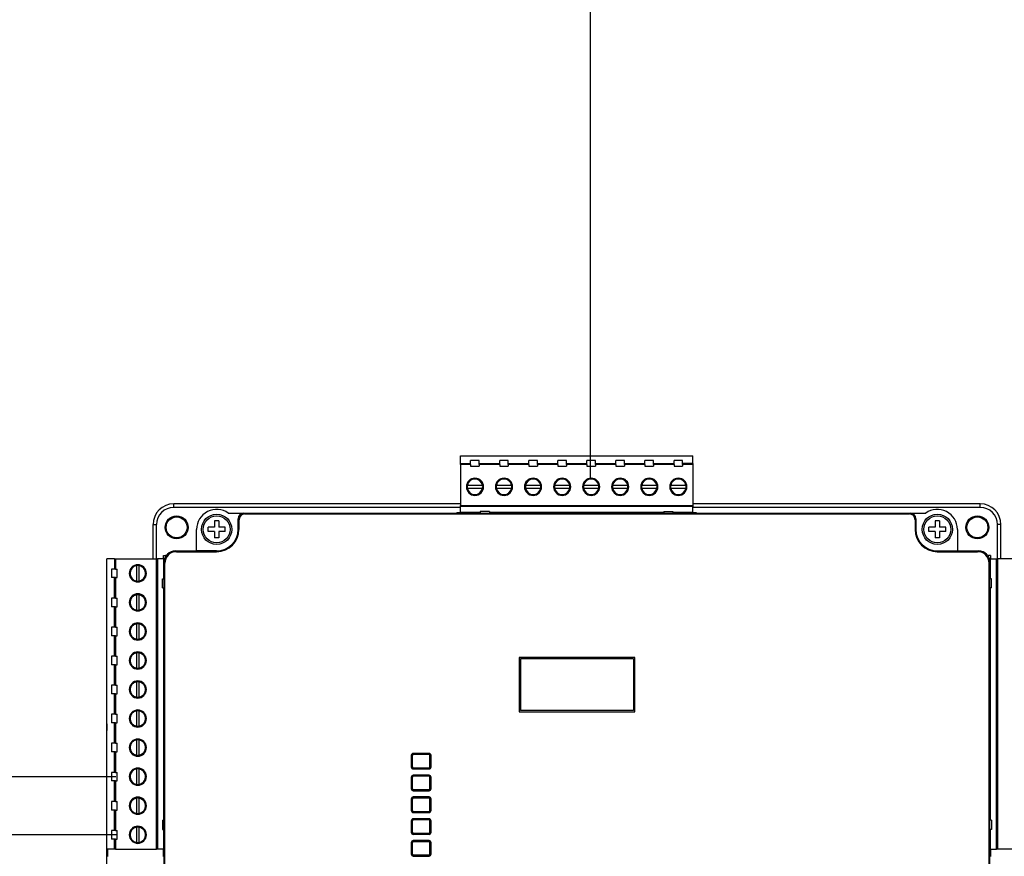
# Model space of a CAD drawing. Header units: millimetres. Extents: x -7023 to 53801, y 9849 to 33561.
# Tile 485 of 537: x 29309 to 29479, y 27695 to 27839. Entities that reach past the tile are written whole.
import ezdxf

# ---------------------------------------------------------------- set-up
doc = ezdxf.new("R2010")
doc.units = ezdxf.units.MM
doc.layers.add('IE_SKD', color=6, linetype='Continuous')

# ---------------------------------------------------------------- blocks, each defined once
blk = doc.blocks.new('Modul kontroli HID X100')
at = {"layer": 'IE_SKD', "linetype": 'Continuous', "lineweight": 25}
for p, q in [((-24081.05, -33184.7), (-24040.41, -33184.7)), ((-24081.05, -33186.05), (-24081.05, -33184.7)), ((-24040.41, -33186.05), (-24040.41, -33184.7)), ((-24081.05, -33186.05), (-24079.26, -33186.05)), ((-24081.05, -33186.23), (-24081.05, -33186.05)), ((-24081.05, -33186.23), (-24081.05, -33193.38)), ((-24079.26, -33186.23), (-24081.05, -33186.23)), ((-24077.76, -33185.5), (-24079.26, -33185.5)), ((-24079.26, -33186.05), (-24079.26, -33185.5)), ((-24079.26, -33186.23), (-24079.26, -33186.05)), ((-24079.26, -33186.23), (-24079.26, -33186.5)), ((-24077.76, -33186.05), (-24077.76, -33185.5)), ((-24077.76, -33186.23), (-24077.76, -33186.05)), ((-24077.76, -33186.05), (-24074.18, -33186.05)), ((-24077.76, -33186.23), (-24077.76, -33186.5)), ((-24074.18, -33186.23), (-24077.76, -33186.23)), ((-24072.68, -33185.5), (-24074.18, -33185.5)), ((-24074.18, -33186.05), (-24074.18, -33185.5)), ((-24074.18, -33186.23), (-24074.18, -33186.05)), ((-24074.18, -33186.23), (-24074.18, -33186.5)), ((-24072.68, -33186.05), (-24072.68, -33185.5)), ((-24072.68, -33186.23), (-24072.68, -33186.05)), ((-24072.68, -33186.05), (-24069.1, -33186.05)), ((-24072.68, -33186.23), (-24072.68, -33186.5)), ((-24069.1, -33186.23), (-24072.68, -33186.23)), ((-24067.6, -33185.5), (-24069.1, -33185.5)), ((-24069.1, -33186.05), (-24069.1, -33185.5)), ((-24069.1, -33186.23), (-24069.1, -33186.05)), ((-24069.1, -33186.23), (-24069.1, -33186.5)), ((-24067.6, -33186.05), (-24067.6, -33185.5)), ((-24067.6, -33186.05), (-24064.02, -33186.05)), ((-24067.6, -33186.23), (-24067.6, -33186.05)), ((-24067.6, -33186.23), (-24067.6, -33186.5)), ((-24064.02, -33186.23), (-24067.6, -33186.23)), ((-24062.52, -33185.5), (-24064.02, -33185.5)), ((-24064.02, -33186.05), (-24064.02, -33185.5)), ((-24064.02, -33186.23), (-24064.02, -33186.05)), ((-24064.02, -33186.23), (-24064.02, -33186.5)), ((-24062.52, -33186.05), (-24062.52, -33185.5)), ((-24062.52, -33186.23), (-24062.52, -33186.05)), ((-24062.52, -33186.05), (-24058.94, -33186.05)), ((-24062.52, -33186.23), (-24062.52, -33186.5)), ((-24058.94, -33186.23), (-24062.52, -33186.23)), ((-24057.44, -33185.5), (-24058.94, -33185.5)), ((-24058.94, -33186.05), (-24058.94, -33185.5)), ((-24058.94, -33186.23), (-24058.94, -33186.05)), ((-24058.94, -33186.23), (-24058.94, -33186.5)), ((-24057.44, -33186.05), (-24057.44, -33185.5)), ((-24057.44, -33186.23), (-24057.44, -33186.05)), ((-24057.44, -33186.05), (-24053.86, -33186.05)), ((-24057.44, -33186.23), (-24057.44, -33186.5)), ((-24053.86, -33186.23), (-24057.44, -33186.23)), ((-24052.36, -33185.5), (-24053.86, -33185.5)), ((-24053.86, -33186.05), (-24053.86, -33185.5)), ((-24053.86, -33186.23), (-24053.86, -33186.05)), ((-24053.86, -33186.23), (-24053.86, -33186.5)), ((-24052.36, -33186.05), (-24052.36, -33185.5)), ((-24052.36, -33186.05), (-24048.78, -33186.05)), ((-24052.36, -33186.23), (-24052.36, -33186.05)), ((-24052.36, -33186.23), (-24052.36, -33186.5)), ((-24048.78, -33186.23), (-24052.36, -33186.23)), ((-24047.28, -33185.5), (-24048.78, -33185.5)), ((-24048.78, -33186.05), (-24048.78, -33185.5)), ((-24048.78, -33186.23), (-24048.78, -33186.05)), ((-24048.78, -33186.23), (-24048.78, -33186.5)), ((-24047.28, -33186.05), (-24047.28, -33185.5)), ((-24047.28, -33186.23), (-24047.28, -33186.05)), ((-24047.28, -33186.05), (-24043.7, -33186.05)), ((-24047.28, -33186.23), (-24047.28, -33186.5)), ((-24043.7, -33186.23), (-24047.28, -33186.23)), ((-24042.2, -33185.5), (-24043.7, -33185.5)), ((-24043.7, -33186.05), (-24043.7, -33185.5)), ((-24043.7, -33186.23), (-24043.7, -33186.05)), ((-24043.7, -33186.23), (-24043.7, -33186.5)), ((-24042.2, -33186.05), (-24042.2, -33185.5)), ((-24042.2, -33186.23), (-24042.2, -33186.05)), ((-24040.41, -33186.05), (-24042.2, -33186.05)), ((-24042.2, -33186.23), (-24042.2, -33186.5)), ((-24040.41, -33186.23), (-24042.2, -33186.23)), ((-24040.41, -33186.05), (-24040.41, -33186.23)), ((-24040.41, -33186.23), (-24040.41, -33193.38)), ((-24079.26, -33186.5), (-24077.76, -33186.5)), ((-24074.18, -33186.5), (-24072.68, -33186.5)), ((-24069.1, -33186.5), (-24067.6, -33186.5)), ((-24064.02, -33186.5), (-24062.52, -33186.5)), ((-24058.94, -33186.5), (-24057.44, -33186.5)), ((-24053.86, -33186.5), (-24052.36, -33186.5)), ((-24048.78, -33186.5), (-24047.28, -33186.5)), ((-24043.7, -33186.5), (-24042.2, -33186.5)), ((-24077.18, -33189.87), (-24079.84, -33189.87)), ((-24072.1, -33189.87), (-24074.76, -33189.87)), ((-24067.02, -33189.87), (-24069.68, -33189.87)), ((-24061.94, -33189.87), (-24064.6, -33189.87)), ((-24056.86, -33189.87), (-24059.52, -33189.87)), ((-24051.78, -33189.87), (-24054.44, -33189.87)), ((-24046.7, -33189.87), (-24049.36, -33189.87)), ((-24041.62, -33189.87), (-24044.28, -33189.87)), ((-24079.84, -33190.33), (-24077.18, -33190.33)), ((-24074.76, -33190.33), (-24072.1, -33190.33)), ((-24069.68, -33190.33), (-24067.02, -33190.33)), ((-24064.6, -33190.33), (-24061.94, -33190.33)), ((-24059.52, -33190.33), (-24056.86, -33190.33)), ((-24054.44, -33190.33), (-24051.78, -33190.33)), ((-24049.36, -33190.33), (-24046.7, -33190.33)), ((-24044.28, -33190.33), (-24041.62, -33190.33)), ((-24131.17, -33193.7), (-24131.17, -33193.09)), ((-24081.05, -33193.09), (-24131.17, -33193.09)), ((-23990.17, -33193.09), (-24040.41, -33193.09)), ((-23990.17, -33193.7), (-23990.17, -33193.09)), ((-24081.05, -33193.7), (-24131.17, -33193.7)), ((-24121.64, -33194.7), (-24118.92, -33194.7)), ((-24118.92, -33194.7), (-24118.77, -33194.86)), ((-24118.92, -33194.7), (-24105.97, -33194.7)), ((-24118.77, -33194.86), (-24002.57, -33194.86)), ((-24105.97, -33194.7), (-24015.37, -33194.7)), ((-24081.65, -33194.6), (-24081.05, -33194.6)), ((-24081.65, -33194.6), (-24081.65, -33194.7)), ((-24081.05, -33193.38), (-24040.41, -33193.38)), ((-24081.05, -33193.57), (-24081.05, -33193.38)), ((-24040.41, -33193.57), (-24081.05, -33193.57)), ((-24081.05, -33194.6), (-24081.05, -33193.57)), ((-24077.57, -33194.6), (-24081.05, -33194.6)), ((-24079.39, -33194.6), (-24079.39, -33194.7)), ((-24077.64, -33194.6), (-24077.64, -33194.7)), ((-24075.97, -33194.43), (-24077.57, -33194.43)), ((-24077.57, -33194.43), (-24077.57, -33194.7)), ((-24075.97, -33194.43), (-24075.97, -33194.7)), ((-24045.49, -33194.6), (-24075.97, -33194.6)), ((-24074.31, -33194.6), (-24074.31, -33194.7)), ((-24072.56, -33194.6), (-24072.56, -33194.7)), ((-24069.23, -33194.6), (-24069.23, -33194.7)), ((-24067.48, -33194.6), (-24067.48, -33194.7)), ((-24064.15, -33194.6), (-24064.15, -33194.7)), ((-24062.4, -33194.6), (-24062.4, -33194.7)), ((-24059.07, -33194.6), (-24059.07, -33194.7)), ((-24057.32, -33194.6), (-24057.32, -33194.7)), ((-24053.99, -33194.6), (-24053.99, -33194.7)), ((-24052.24, -33194.6), (-24052.24, -33194.7)), ((-24048.91, -33194.6), (-24048.91, -33194.7)), ((-24047.16, -33194.6), (-24047.16, -33194.7)), ((-24045.49, -33194.43), (-24043.89, -33194.43)), ((-24045.49, -33194.43), (-24045.49, -33194.7)), ((-24043.89, -33194.43), (-24043.89, -33194.7)), ((-24040.41, -33194.6), (-24043.89, -33194.6)), ((-24043.83, -33194.6), (-24043.83, -33194.7)), ((-24042.08, -33194.6), (-24042.08, -33194.7)), ((-24040.41, -33193.38), (-24040.41, -33193.57)), ((-24040.41, -33194.6), (-24040.41, -33193.57)), ((-23990.17, -33193.7), (-24040.41, -33193.7)), ((-24040.41, -33194.6), (-24039.81, -33194.6)), ((-24039.81, -33194.6), (-24039.81, -33194.7)), ((-24015.37, -33194.7), (-24002.42, -33194.7)), ((-24002.57, -33194.86), (-24002.42, -33194.7)), ((-24002.42, -33194.7), (-23999.7, -33194.7)), ((-24134.78, -33196.7), (-24134.17, -33196.7)), ((-24134.78, -33202.7), (-24134.78, -33196.7)), ((-24134.17, -33202.7), (-24134.17, -33196.7)), ((-24123.27, -33196.05), (-24124.07, -33196.05)), ((-24124.07, -33196.05), (-24124.07, -33197.15)), ((-24123.27, -33196.05), (-24123.27, -33197.15)), ((-24119.76, -33195.86), (-24119.92, -33195.7)), ((-24119.92, -33197.55), (-24119.92, -33195.7)), ((-24119.76, -33197.55), (-24119.76, -33195.86)), ((-24001.42, -33195.7), (-24001.57, -33195.86)), ((-24001.57, -33195.86), (-24001.57, -33197.55)), ((-24001.42, -33195.7), (-24001.42, -33197.55)), ((-23997.27, -33196.05), (-23998.07, -33196.05)), ((-23998.07, -33196.05), (-23998.07, -33197.15)), ((-23997.27, -33196.05), (-23997.27, -33197.15)), ((-23987.17, -33202.7), (-23987.17, -33196.7)), ((-23986.56, -33196.7), (-23987.17, -33196.7)), ((-23986.56, -33202.7), (-23986.56, -33196.7)), ((-24127.17, -33201.3), (-24127.17, -33197.55)), ((-24124.07, -33197.15), (-24125.17, -33197.15)), ((-24125.17, -33197.95), (-24125.17, -33197.15)), ((-24124.07, -33197.95), (-24125.17, -33197.95)), ((-24124.07, -33197.95), (-24124.07, -33199.05)), ((-24122.17, -33197.15), (-24123.27, -33197.15)), ((-24123.27, -33197.95), (-24123.27, -33199.05)), ((-24122.17, -33197.95), (-24123.27, -33197.95)), ((-24122.17, -33197.95), (-24122.17, -33197.15)), ((-24119.92, -33197.55), (-24119.76, -33197.55)), ((-24001.42, -33197.55), (-24001.57, -33197.55)), ((-23998.07, -33197.15), (-23999.17, -33197.15)), ((-23999.17, -33197.95), (-23999.17, -33197.15)), ((-23998.07, -33197.95), (-23999.17, -33197.95)), ((-23998.07, -33197.95), (-23998.07, -33199.05)), ((-23996.17, -33197.15), (-23997.27, -33197.15)), ((-23997.27, -33197.95), (-23997.27, -33199.05)), ((-23996.17, -33197.95), (-23997.27, -33197.95)), ((-23996.17, -33197.95), (-23996.17, -33197.15)), ((-23994.17, -33197.55), (-23994.17, -33201.3)), ((-24123.27, -33199.05), (-24124.07, -33199.05)), ((-23997.27, -33199.05), (-23998.07, -33199.05)), ((-24130.87, -33201.3), (-24130.72, -33201.46)), ((-24130.87, -33201.3), (-24127.17, -33201.3)), ((-24130.72, -33201.46), (-24123.67, -33201.46)), ((-24123.67, -33201.3), (-24127.17, -33201.3)), ((-24123.67, -33201.3), (-24123.67, -33201.46)), ((-23997.67, -33201.3), (-23997.67, -33201.46)), ((-23997.67, -33201.3), (-23994.17, -33201.3)), ((-23997.67, -33201.46), (-23990.62, -33201.46)), ((-23994.17, -33201.3), (-23990.46, -33201.3)), ((-23990.62, -33201.46), (-23990.46, -33201.3)), ((-24142.86, -33253.5), (-24142.86, -33202.7)), ((-24141.52, -33202.7), (-24142.86, -33202.7)), ((-24141.52, -33202.7), (-24141.52, -33204.49)), ((-24141.52, -33202.7), (-24141.33, -33202.7)), ((-24141.33, -33202.7), (-24141.33, -33204.49)), ((-24141.33, -33202.7), (-24134.19, -33202.7)), ((-24134.19, -33253.5), (-24134.19, -33202.7)), ((-24134.19, -33202.7), (-24133.99, -33202.7)), ((-24133.99, -33202.7), (-24133.99, -33253.5)), ((-24132.96, -33202.7), (-24133.99, -33202.7)), ((-24132.96, -33202.7), (-24132.96, -33202.1)), ((-24132.96, -33202.1), (-24132.61, -33202.1)), ((-24132.96, -33202.7), (-24132.96, -33206.18)), ((-24132.71, -33203.45), (-24132.87, -33203.3)), ((-24132.87, -33306.11), (-24132.87, -33203.3)), ((-24132.71, -33305.96), (-24132.71, -33203.45)), ((-24132.46, -33202.1), (-24132.61, -33202.1)), ((-24132.61, -33202.1), (-24132.61, -33202.33)), ((-23988.87, -33202.1), (-23988.72, -33202.1)), ((-23988.37, -33202.1), (-23988.72, -33202.1)), ((-23988.72, -33202.33), (-23988.72, -33202.1)), ((-23988.47, -33203.3), (-23988.62, -33203.45)), ((-23988.62, -33305.96), (-23988.62, -33203.45)), ((-23988.47, -33306.11), (-23988.47, -33203.3)), ((-23988.37, -33202.1), (-23988.37, -33202.7)), ((-23988.37, -33206.18), (-23988.37, -33202.7)), ((-23988.37, -33202.7), (-23987.34, -33202.7)), ((-23987.34, -33253.5), (-23987.34, -33202.7)), ((-23987.34, -33202.7), (-23987.15, -33202.7)), ((-23987.15, -33202.7), (-23987.15, -33253.5)), ((-23980, -33202.7), (-23987.15, -33202.7)), ((-24142.06, -33204.49), (-24142.06, -33205.99)), ((-24141.52, -33204.49), (-24142.06, -33204.49)), ((-24141.33, -33204.49), (-24141.52, -33204.49)), ((-24141.33, -33204.49), (-24141.06, -33204.49)), ((-24141.06, -33205.99), (-24141.06, -33204.49)), ((-24137.69, -33203.91), (-24137.69, -33206.57)), ((-24137.23, -33206.57), (-24137.23, -33203.91)), ((-24132.96, -33204.36), (-24132.87, -33204.36)), ((-23988.37, -33204.36), (-23988.47, -33204.36)), ((-24141.52, -33205.99), (-24142.06, -33205.99)), ((-24141.52, -33209.57), (-24141.52, -33205.99)), ((-24141.33, -33205.99), (-24141.52, -33205.99)), ((-24141.33, -33205.99), (-24141.33, -33209.57)), ((-24141.33, -33205.99), (-24141.06, -33205.99)), ((-24133.14, -33207.78), (-24133.14, -33206.18)), ((-24133.14, -33206.18), (-24132.87, -33206.18)), ((-24132.96, -33206.11), (-24132.87, -33206.11)), ((-23988.37, -33206.11), (-23988.47, -33206.11)), ((-23988.2, -33206.18), (-23988.47, -33206.18)), ((-23988.2, -33207.78), (-23988.2, -33206.18)), ((-24133.14, -33207.78), (-24132.87, -33207.78)), ((-24132.96, -33207.78), (-24132.96, -33248.42)), ((-23988.2, -33207.78), (-23988.47, -33207.78)), ((-23988.37, -33248.42), (-23988.37, -33207.78)), ((-24142.06, -33209.57), (-24142.06, -33211.07)), ((-24141.52, -33209.57), (-24142.06, -33209.57)), ((-24141.33, -33209.57), (-24141.52, -33209.57)), ((-24141.33, -33209.57), (-24141.06, -33209.57)), ((-24141.06, -33211.07), (-24141.06, -33209.57)), ((-24137.69, -33208.99), (-24137.69, -33211.65)), ((-24137.23, -33211.65), (-24137.23, -33208.99)), ((-24132.96, -33209.44), (-24132.87, -33209.44)), ((-23988.37, -33209.44), (-23988.47, -33209.44)), ((-24141.52, -33211.07), (-24142.06, -33211.07)), ((-24141.52, -33214.65), (-24141.52, -33211.07)), ((-24141.33, -33211.07), (-24141.52, -33211.07)), ((-24141.33, -33211.07), (-24141.33, -33214.65)), ((-24141.33, -33211.07), (-24141.06, -33211.07)), ((-24132.96, -33211.19), (-24132.87, -33211.19)), ((-23988.37, -33211.19), (-23988.47, -33211.19)), ((-24142.06, -33214.65), (-24142.06, -33216.15)), ((-24141.52, -33214.65), (-24142.06, -33214.65)), ((-24141.33, -33214.65), (-24141.52, -33214.65)), ((-24141.33, -33214.65), (-24141.06, -33214.65)), ((-24141.06, -33216.15), (-24141.06, -33214.65)), ((-24137.69, -33214.07), (-24137.69, -33216.73)), ((-24137.23, -33216.73), (-24137.23, -33214.07)), ((-24132.96, -33214.52), (-24132.87, -33214.52)), ((-23988.37, -33214.52), (-23988.47, -33214.52)), ((-24141.52, -33216.15), (-24142.06, -33216.15)), ((-24141.52, -33219.73), (-24141.52, -33216.15)), ((-24141.33, -33216.15), (-24141.52, -33216.15)), ((-24141.33, -33216.15), (-24141.33, -33219.73)), ((-24141.33, -33216.15), (-24141.06, -33216.15)), ((-24132.96, -33216.27), (-24132.87, -33216.27)), ((-23988.37, -33216.27), (-23988.47, -33216.27)), ((-24137.69, -33219.15), (-24137.69, -33221.81)), ((-24137.23, -33221.81), (-24137.23, -33219.15)), ((-24142.06, -33219.73), (-24142.06, -33221.23)), ((-24141.52, -33219.73), (-24142.06, -33219.73)), ((-24141.33, -33219.73), (-24141.52, -33219.73)), ((-24141.33, -33219.73), (-24141.06, -33219.73)), ((-24141.06, -33221.23), (-24141.06, -33219.73)), ((-24132.96, -33219.6), (-24132.87, -33219.6)), ((-24050.54, -33219.94), (-24070.79, -33219.94)), ((-24070.79, -33219.94), (-24070.79, -33229.47)), ((-24070.78, -33219.94), (-24070.79, -33219.94)), ((-24050.55, -33219.94), (-24070.78, -33219.94)), ((-24070.78, -33219.94), (-24070.78, -33229.47)), ((-24070.54, -33220.18), (-24070.54, -33229.22)), ((-24050.8, -33220.18), (-24070.54, -33220.18)), ((-24050.8, -33220.18), (-24050.8, -33229.22)), ((-24050.55, -33219.94), (-24050.54, -33219.94)), ((-24050.55, -33229.47), (-24050.55, -33219.94)), ((-24050.54, -33229.47), (-24050.54, -33219.94)), ((-23988.37, -33219.6), (-23988.47, -33219.6)), ((-24141.52, -33221.23), (-24142.06, -33221.23)), ((-24141.52, -33224.81), (-24141.52, -33221.23)), ((-24141.33, -33221.23), (-24141.52, -33221.23)), ((-24141.33, -33221.23), (-24141.33, -33224.81)), ((-24141.33, -33221.23), (-24141.06, -33221.23)), ((-24132.96, -33221.35), (-24132.87, -33221.35)), ((-23988.37, -33221.35), (-23988.47, -33221.35)), ((-24137.69, -33224.23), (-24137.69, -33226.89)), ((-24137.23, -33226.89), (-24137.23, -33224.23)), ((-24142.06, -33224.81), (-24142.06, -33226.31)), ((-24141.52, -33224.81), (-24142.06, -33224.81)), ((-24141.33, -33224.81), (-24141.52, -33224.81)), ((-24141.33, -33224.81), (-24141.06, -33224.81)), ((-24141.06, -33226.31), (-24141.06, -33224.81)), ((-24132.96, -33224.68), (-24132.87, -33224.68)), ((-23988.37, -33224.68), (-23988.47, -33224.68)), ((-24141.52, -33226.31), (-24142.06, -33226.31)), ((-24141.52, -33229.89), (-24141.52, -33226.31)), ((-24141.33, -33226.31), (-24141.52, -33226.31)), ((-24141.33, -33226.31), (-24141.33, -33229.89)), ((-24141.33, -33226.31), (-24141.06, -33226.31)), ((-24132.96, -33226.43), (-24132.87, -33226.43)), ((-23988.37, -33226.43), (-23988.47, -33226.43)), ((-24137.69, -33229.31), (-24137.69, -33231.97)), ((-24137.23, -33231.97), (-24137.23, -33229.31)), ((-24070.79, -33229.47), (-24050.54, -33229.47)), ((-24070.78, -33229.47), (-24070.79, -33229.47)), ((-24070.78, -33229.47), (-24050.55, -33229.47)), ((-24050.8, -33229.22), (-24070.54, -33229.22)), ((-24050.55, -33229.47), (-24050.54, -33229.47)), ((-24142.06, -33229.89), (-24142.06, -33231.39)), ((-24141.52, -33229.89), (-24142.06, -33229.89)), ((-24141.33, -33229.89), (-24141.52, -33229.89)), ((-24141.33, -33229.89), (-24141.06, -33229.89)), ((-24141.06, -33231.39), (-24141.06, -33229.89)), ((-24132.96, -33229.76), (-24132.87, -33229.76)), ((-23988.37, -33229.76), (-23988.47, -33229.76)), ((-24142.87, -33231.7), (-24142.87, -33232.7)), ((-24142.86, -33231.7), (-24142.87, -33231.7)), ((-24142.87, -33276.7), (-24142.87, -33232.7)), ((-24141.52, -33231.39), (-24142.06, -33231.39)), ((-24141.52, -33234.97), (-24141.52, -33231.39)), ((-24141.33, -33231.39), (-24141.52, -33231.39)), ((-24141.33, -33231.39), (-24141.33, -33234.97)), ((-24141.33, -33231.39), (-24141.06, -33231.39)), ((-24132.96, -33231.51), (-24132.87, -33231.51)), ((-23988.37, -33231.51), (-23988.47, -33231.51)), ((-24137.69, -33234.39), (-24137.69, -33237.05)), ((-24137.23, -33237.05), (-24137.23, -33234.39)), ((-24142.06, -33234.97), (-24142.06, -33236.47)), ((-24141.52, -33234.97), (-24142.06, -33234.97)), ((-24141.33, -33234.97), (-24141.52, -33234.97)), ((-24141.33, -33234.97), (-24141.06, -33234.97)), ((-24141.06, -33236.47), (-24141.06, -33234.97)), ((-24132.96, -33234.84), (-24132.87, -33234.84)), ((-23988.37, -33234.84), (-23988.47, -33234.84)), ((-24141.52, -33236.47), (-24142.06, -33236.47)), ((-24141.52, -33240.05), (-24141.52, -33236.47)), ((-24141.33, -33236.47), (-24141.52, -33236.47)), ((-24141.33, -33236.47), (-24141.33, -33240.05)), ((-24141.33, -33236.47), (-24141.06, -33236.47)), ((-24132.96, -33236.59), (-24132.87, -33236.59)), ((-24089.66, -33237.09), (-24089.66, -33239.1)), ((-24089.46, -33237.09), (-24089.5, -33237.09)), ((-24089.5, -33237.09), (-24089.5, -33239.1)), ((-24089.46, -33237.09), (-24089.46, -33239.1)), ((-24086.54, -33236.73), (-24089.3, -33236.73)), ((-24089.3, -33236.89), (-24089.3, -33236.93)), ((-24086.54, -33236.89), (-24089.3, -33236.89)), ((-24086.54, -33236.93), (-24089.3, -33236.93)), ((-24086.54, -33236.93), (-24086.54, -33236.89)), ((-24086.39, -33239.1), (-24086.39, -33237.09)), ((-24086.34, -33237.09), (-24086.39, -33237.09)), ((-24086.34, -33239.1), (-24086.34, -33237.09)), ((-24086.18, -33239.1), (-24086.18, -33237.09)), ((-23988.37, -33236.59), (-23988.47, -33236.59)), ((-24137.69, -33239.47), (-24137.69, -33242.13)), ((-24137.23, -33242.13), (-24137.23, -33239.47)), ((-24089.5, -33239.1), (-24089.46, -33239.1)), ((-24089.3, -33239.25), (-24086.54, -33239.25)), ((-24089.3, -33239.25), (-24089.3, -33239.3)), ((-24089.27, -33239.33), (-24089.3, -33239.3)), ((-24089.3, -33239.3), (-24089.3, -33239.45)), ((-24089.3, -33239.45), (-24086.54, -33239.45)), ((-24089.27, -33239.33), (-24086.58, -33239.33)), ((-24089.27, -33239.45), (-24089.27, -33239.33)), ((-24086.58, -33239.33), (-24086.54, -33239.3)), ((-24086.58, -33239.33), (-24086.58, -33239.45)), ((-24086.54, -33239.3), (-24086.54, -33239.25)), ((-24086.54, -33239.45), (-24086.54, -33239.3)), ((-24086.39, -33239.1), (-24086.34, -33239.1)), ((-24142.06, -33240.05), (-24142.06, -33241.55)), ((-24141.52, -33240.05), (-24142.06, -33240.05)), ((-24141.52, -33241.55), (-24142.06, -33241.55)), ((-24141.33, -33240.05), (-24141.52, -33240.05)), ((-24141.52, -33245.13), (-24141.52, -33241.55)), ((-24141.33, -33241.55), (-24141.52, -33241.55)), ((-24141.33, -33240.05), (-24141.06, -33240.05)), ((-24141.33, -33241.55), (-24141.33, -33245.13)), ((-24141.33, -33241.55), (-24141.06, -33241.55)), ((-24141.06, -33241.55), (-24141.06, -33240.05)), ((-24132.96, -33239.92), (-24132.87, -33239.92)), ((-24089.66, -33240.9), (-24089.66, -33242.91)), ((-24089.46, -33240.9), (-24089.5, -33240.9)), ((-24089.5, -33240.9), (-24089.5, -33242.91)), ((-24089.46, -33240.9), (-24089.46, -33242.91)), ((-24089.3, -33240.54), (-24089.3, -33240.7)), ((-24086.54, -33240.54), (-24089.3, -33240.54)), ((-24089.27, -33240.66), (-24089.3, -33240.7)), ((-24089.3, -33240.7), (-24089.3, -33240.74)), ((-24086.54, -33240.74), (-24089.3, -33240.74)), ((-24089.27, -33240.66), (-24089.27, -33240.54)), ((-24086.58, -33240.66), (-24089.27, -33240.66)), ((-24086.58, -33240.54), (-24086.58, -33240.66)), ((-24086.58, -33240.66), (-24086.54, -33240.7)), ((-24086.54, -33240.7), (-24086.54, -33240.54)), ((-24086.54, -33240.74), (-24086.54, -33240.7)), ((-24086.39, -33242.91), (-24086.39, -33240.9)), ((-24086.34, -33240.9), (-24086.39, -33240.9)), ((-24086.34, -33242.91), (-24086.34, -33240.9)), ((-24086.18, -33242.91), (-24086.18, -33240.9)), ((-23988.37, -33239.92), (-23988.47, -33239.92)), ((-24132.96, -33241.67), (-24132.87, -33241.67)), ((-24089.5, -33242.91), (-24089.46, -33242.91)), ((-24089.3, -33243.06), (-24086.54, -33243.06)), ((-24089.3, -33243.06), (-24089.3, -33243.11)), ((-24089.27, -33243.14), (-24089.3, -33243.11)), ((-24089.3, -33243.11), (-24089.3, -33243.26)), ((-24089.3, -33243.26), (-24086.54, -33243.26)), ((-24089.27, -33243.14), (-24086.58, -33243.14)), ((-24089.27, -33243.26), (-24089.27, -33243.14)), ((-24086.58, -33243.14), (-24086.54, -33243.11)), ((-24086.58, -33243.14), (-24086.58, -33243.26)), ((-24086.54, -33243.11), (-24086.54, -33243.06)), ((-24086.54, -33243.26), (-24086.54, -33243.11)), ((-24086.39, -33242.91), (-24086.34, -33242.91)), ((-23988.37, -33241.67), (-23988.47, -33241.67)), ((-24137.69, -33244.55), (-24137.69, -33247.21)), ((-24137.23, -33247.21), (-24137.23, -33244.55)), ((-24089.66, -33244.71), (-24089.66, -33246.72)), ((-24089.5, -33244.71), (-24089.5, -33246.72)), ((-24089.46, -33244.71), (-24089.5, -33244.71)), ((-24089.46, -33244.71), (-24089.46, -33246.72)), ((-24089.3, -33244.35), (-24089.3, -33244.51)), ((-24086.54, -33244.35), (-24089.3, -33244.35)), ((-24089.27, -33244.47), (-24089.3, -33244.51)), ((-24089.3, -33244.51), (-24089.3, -33244.55)), ((-24086.54, -33244.55), (-24089.3, -33244.55)), ((-24089.27, -33244.47), (-24089.27, -33244.35)), ((-24086.58, -33244.47), (-24089.27, -33244.47)), ((-24086.58, -33244.35), (-24086.58, -33244.47)), ((-24086.58, -33244.47), (-24086.54, -33244.51)), ((-24086.54, -33244.51), (-24086.54, -33244.35)), ((-24086.54, -33244.55), (-24086.54, -33244.51)), ((-24086.39, -33246.72), (-24086.39, -33244.71)), ((-24086.34, -33244.71), (-24086.39, -33244.71)), ((-24086.34, -33246.72), (-24086.34, -33244.71)), ((-24086.18, -33246.72), (-24086.18, -33244.71)), ((-24142.06, -33245.13), (-24142.06, -33246.63)), ((-24141.52, -33245.13), (-24142.06, -33245.13)), ((-24141.52, -33246.63), (-24142.06, -33246.63)), ((-24141.33, -33245.13), (-24141.52, -33245.13)), ((-24141.52, -33250.21), (-24141.52, -33246.63)), ((-24141.33, -33246.63), (-24141.52, -33246.63)), ((-24141.33, -33245.13), (-24141.06, -33245.13)), ((-24141.33, -33246.63), (-24141.33, -33250.21)), ((-24141.33, -33246.63), (-24141.06, -33246.63)), ((-24141.06, -33246.63), (-24141.06, -33245.13)), ((-24132.96, -33245), (-24132.87, -33245)), ((-23988.37, -33245), (-23988.47, -33245)), ((-24133.14, -33248.42), (-24133.14, -33250.02)), ((-24133.14, -33248.42), (-24132.87, -33248.42)), ((-24132.96, -33246.75), (-24132.87, -33246.75)), ((-24089.5, -33246.72), (-24089.46, -33246.72)), ((-24089.3, -33246.87), (-24086.54, -33246.87)), ((-24089.3, -33246.87), (-24089.3, -33246.92)), ((-24089.27, -33246.95), (-24089.3, -33246.92)), ((-24089.3, -33246.92), (-24089.3, -33247.07)), ((-24089.3, -33247.07), (-24086.54, -33247.07)), ((-24089.3, -33248.16), (-24089.3, -33248.32)), ((-24086.54, -33248.16), (-24089.3, -33248.16)), ((-24089.27, -33248.28), (-24089.3, -33248.32)), ((-24089.3, -33248.32), (-24089.3, -33248.36)), ((-24086.54, -33248.36), (-24089.3, -33248.36)), ((-24089.27, -33246.95), (-24086.58, -33246.95)), ((-24089.27, -33247.07), (-24089.27, -33246.95)), ((-24089.27, -33248.28), (-24089.27, -33248.16)), ((-24086.58, -33248.28), (-24089.27, -33248.28)), ((-24086.58, -33246.95), (-24086.54, -33246.92)), ((-24086.58, -33246.95), (-24086.58, -33247.07)), ((-24086.58, -33248.16), (-24086.58, -33248.28)), ((-24086.58, -33248.28), (-24086.54, -33248.32)), ((-24086.54, -33246.92), (-24086.54, -33246.87)), ((-24086.54, -33247.07), (-24086.54, -33246.92)), ((-24086.54, -33248.32), (-24086.54, -33248.16)), ((-24086.54, -33248.36), (-24086.54, -33248.32)), ((-24086.39, -33246.72), (-24086.34, -33246.72)), ((-23988.37, -33246.75), (-23988.47, -33246.75)), ((-23988.2, -33248.42), (-23988.47, -33248.42)), ((-23988.2, -33248.42), (-23988.2, -33250.02)), ((-24137.69, -33249.63), (-24137.69, -33252.29)), ((-24137.23, -33252.29), (-24137.23, -33249.63)), ((-24133.14, -33250.02), (-24132.87, -33250.02)), ((-24132.96, -33250.02), (-24132.96, -33253.5)), ((-24132.96, -33250.08), (-24132.87, -33250.08)), ((-24089.66, -33248.52), (-24089.66, -33250.53)), ((-24089.46, -33248.52), (-24089.5, -33248.52)), ((-24089.5, -33248.52), (-24089.5, -33250.53)), ((-24089.46, -33248.52), (-24089.46, -33250.53)), ((-24086.34, -33248.52), (-24086.39, -33248.52)), ((-24086.39, -33250.53), (-24086.39, -33248.52)), ((-24086.34, -33250.53), (-24086.34, -33248.52)), ((-24086.18, -33250.53), (-24086.18, -33248.52)), ((-23988.2, -33250.02), (-23988.47, -33250.02)), ((-23988.37, -33250.08), (-23988.47, -33250.08)), ((-23988.37, -33253.5), (-23988.37, -33250.02)), ((-24142.06, -33250.21), (-24142.06, -33251.71)), ((-24141.52, -33250.21), (-24142.06, -33250.21)), ((-24141.52, -33251.71), (-24142.06, -33251.71)), ((-24141.33, -33250.21), (-24141.52, -33250.21)), ((-24141.52, -33253.5), (-24141.52, -33251.71)), ((-24141.33, -33251.71), (-24141.52, -33251.71)), ((-24141.33, -33250.21), (-24141.06, -33250.21)), ((-24141.33, -33251.71), (-24141.33, -33253.5)), ((-24141.33, -33251.71), (-24141.06, -33251.71)), ((-24141.06, -33251.71), (-24141.06, -33250.21)), ((-24132.96, -33251.83), (-24132.87, -33251.83)), ((-24089.5, -33250.53), (-24089.46, -33250.53)), ((-24089.3, -33250.68), (-24086.54, -33250.68)), ((-24089.3, -33250.68), (-24089.3, -33250.73)), ((-24089.27, -33250.76), (-24089.3, -33250.73)), ((-24089.3, -33250.73), (-24089.3, -33250.88)), ((-24089.3, -33250.88), (-24086.54, -33250.88)), ((-24089.27, -33250.76), (-24086.58, -33250.76)), ((-24089.27, -33250.88), (-24089.27, -33250.76)), ((-24086.58, -33250.76), (-24086.54, -33250.73)), ((-24086.58, -33250.76), (-24086.58, -33250.88)), ((-24086.54, -33250.73), (-24086.54, -33250.68)), ((-24086.54, -33250.88), (-24086.54, -33250.73)), ((-24086.39, -33250.53), (-24086.34, -33250.53)), ((-23988.37, -33251.83), (-23988.47, -33251.83)), ((-24141.52, -33253.5), (-24142.86, -33253.5)), ((-24142.74, -33253.5), (-24142.74, -33254.77)), ((-24141.33, -33253.5), (-24141.52, -33253.5)), ((-24141.33, -33253.5), (-24134.19, -33253.5)), ((-24133.99, -33253.5), (-24134.19, -33253.5)), ((-24132.96, -33253.5), (-24133.99, -33253.5)), ((-24132.96, -33254.1), (-24132.96, -33253.5)), ((-24089.66, -33252.33), (-24089.66, -33254.34)), ((-24089.46, -33252.33), (-24089.5, -33252.33)), ((-24089.5, -33252.33), (-24089.5, -33254.34)), ((-24089.46, -33252.33), (-24089.46, -33254.34)), ((-24089.3, -33251.97), (-24089.3, -33252.13)), ((-24086.54, -33251.97), (-24089.3, -33251.97)), ((-24089.27, -33252.09), (-24089.3, -33252.13)), ((-24089.3, -33252.13), (-24089.3, -33252.17)), ((-24086.54, -33252.17), (-24089.3, -33252.17)), ((-24089.27, -33252.09), (-24089.27, -33251.97)), ((-24086.58, -33252.09), (-24089.27, -33252.09)), ((-24086.58, -33251.97), (-24086.58, -33252.09)), ((-24086.58, -33252.09), (-24086.54, -33252.13)), ((-24086.54, -33252.13), (-24086.54, -33251.97)), ((-24086.54, -33252.17), (-24086.54, -33252.13)), ((-24086.39, -33254.34), (-24086.39, -33252.33)), ((-24086.34, -33252.33), (-24086.39, -33252.33)), ((-24086.34, -33254.34), (-24086.34, -33252.33)), ((-24086.18, -33254.34), (-24086.18, -33252.33)), ((-23988.37, -33253.5), (-23987.34, -33253.5)), ((-23988.37, -33253.5), (-23988.37, -33254.1)), ((-23987.15, -33253.5), (-23987.34, -33253.5)), ((-23980, -33253.5), (-23987.15, -33253.5)), ((-24132.96, -33254.1), (-24132.87, -33254.1)), ((-24132.96, -33254.77), (-24132.96, -33254.17)), ((-24132.96, -33254.17), (-24132.87, -33254.17)), ((-24089.5, -33254.34), (-24089.46, -33254.34)), ((-24089.3, -33254.49), (-24086.54, -33254.49)), ((-24089.3, -33254.49), (-24089.3, -33254.54)), ((-24089.27, -33254.57), (-24089.3, -33254.54)), ((-24089.3, -33254.54), (-24089.3, -33254.69)), ((-24089.3, -33254.69), (-24086.54, -33254.69)), ((-24089.27, -33254.57), (-24086.58, -33254.57)), ((-24089.27, -33254.69), (-24089.27, -33254.57)), ((-24086.58, -33254.57), (-24086.54, -33254.54)), ((-24086.58, -33254.57), (-24086.58, -33254.69)), ((-24086.54, -33254.54), (-24086.54, -33254.49)), ((-24086.54, -33254.69), (-24086.54, -33254.54)), ((-24086.39, -33254.34), (-24086.34, -33254.34)), ((-23988.37, -33254.1), (-23988.47, -33254.1)), ((-23988.37, -33254.17), (-23988.47, -33254.17)), ((-23988.37, -33254.17), (-23988.37, -33254.77))]:
    blk.add_line(p, q, dxfattribs=at)
for centre, radius in [((-24123.67, -33197.55), 2.65), ((-23997.67, -33197.55), 2.65), ((-24130.67, -33197.2), 2), ((-24130.67, -33197.2), 1.83), ((-24123.67, -33197.55), 2.37), ((-23997.67, -33197.55), 2.37), ((-23990.67, -33197.2), 2), ((-23990.67, -33197.2), 1.83)]:
    blk.add_circle(centre, radius, dxfattribs=at)
for centre, radius, start, end in [((-24078.51, -33190.1), 1.5, 0, 180), ((-24078.51, -33190.1), 1.35, 170.2055, 180), ((-24078.51, -33190.1), 1.35, 9.7945, 170.2055), ((-24078.51, -33190.1), 1.35, 0, 9.7945), ((-24073.43, -33190.1), 1.5, 0, 180), ((-24073.43, -33190.1), 1.35, 170.2055, 180), ((-24073.43, -33190.1), 1.35, 9.7945, 170.2055), ((-24073.43, -33190.1), 1.35, 0, 9.7945), ((-24068.35, -33190.1), 1.5, 0, 180), ((-24068.35, -33190.1), 1.35, 170.2055, 180), ((-24068.35, -33190.1), 1.35, 9.7945, 170.2055), ((-24068.35, -33190.1), 1.35, 0, 9.7945), ((-24063.27, -33190.1), 1.5, 0, 180), ((-24063.27, -33190.1), 1.35, 170.2055, 180), ((-24063.27, -33190.1), 1.35, 9.7945, 170.2055), ((-24063.27, -33190.1), 1.35, 0, 9.7945), ((-24058.19, -33190.1), 1.5, 0, 180), ((-24058.19, -33190.1), 1.35, 170.2055, 180), ((-24058.19, -33190.1), 1.35, 9.7945, 170.2055), ((-24058.19, -33190.1), 1.35, 0, 9.7945), ((-24053.11, -33190.1), 1.5, 0, 180), ((-24053.11, -33190.1), 1.35, 170.2055, 180), ((-24053.11, -33190.1), 1.35, 9.7945, 170.2055), ((-24053.11, -33190.1), 1.35, 0, 9.7945), ((-24048.03, -33190.1), 1.5, 0, 180), ((-24048.03, -33190.1), 1.35, 170.2055, 180), ((-24048.03, -33190.1), 1.35, 9.7945, 170.2055), ((-24048.03, -33190.1), 1.35, 0, 9.7945), ((-24042.95, -33190.1), 1.5, 0, 180), ((-24042.95, -33190.1), 1.35, 170.2055, 180), ((-24042.95, -33190.1), 1.35, 9.7945, 170.2055), ((-24042.95, -33190.1), 1.35, 0, 9.7945), ((-24078.51, -33190.1), 1.5, 180, 0), ((-24078.51, -33190.1), 1.35, 180, 189.7945), ((-24078.51, -33190.1), 1.35, 189.7945, 350.2055), ((-24078.51, -33190.1), 1.35, 350.2055, 0), ((-24073.43, -33190.1), 1.5, 180, 0), ((-24073.43, -33190.1), 1.35, 180, 189.7945), ((-24073.43, -33190.1), 1.35, 189.7945, 350.2055), ((-24073.43, -33190.1), 1.35, 350.2055, 0), ((-24068.35, -33190.1), 1.5, 180, 0), ((-24068.35, -33190.1), 1.35, 180, 189.7945), ((-24068.35, -33190.1), 1.35, 189.7945, 350.2055), ((-24068.35, -33190.1), 1.35, 350.2055, 0), ((-24063.27, -33190.1), 1.5, 180, 0), ((-24063.27, -33190.1), 1.35, 180, 189.7945), ((-24063.27, -33190.1), 1.35, 189.7945, 350.2055), ((-24063.27, -33190.1), 1.35, 350.2055, 0), ((-24058.19, -33190.1), 1.5, 180, 0), ((-24058.19, -33190.1), 1.35, 180, 189.7945), ((-24058.19, -33190.1), 1.35, 189.7945, 350.2055), ((-24058.19, -33190.1), 1.35, 350.2055, 0), ((-24053.11, -33190.1), 1.5, 180, 0), ((-24053.11, -33190.1), 1.35, 180, 189.7945), ((-24053.11, -33190.1), 1.35, 189.7945, 350.2055), ((-24053.11, -33190.1), 1.35, 350.2055, 0), ((-24048.03, -33190.1), 1.5, 180, 0), ((-24048.03, -33190.1), 1.35, 180, 189.7945), ((-24048.03, -33190.1), 1.35, 189.7945, 350.2055), ((-24048.03, -33190.1), 1.35, 350.2055, 0), ((-24042.95, -33190.1), 1.5, 180, 0), ((-24042.95, -33190.1), 1.35, 180, 189.7945), ((-24042.95, -33190.1), 1.35, 189.7945, 350.2055), ((-24042.95, -33190.1), 1.35, 350.2055, 0), ((-24131.17, -33196.7), 3.61, 90, 180), ((-23990.17, -33196.7), 3.61, 0, 90), ((-24131.17, -33196.7), 3, 90, 180), ((-24123.67, -33197.55), 3.5, 54.5168, 180), ((-23997.67, -33197.55), 3.5, 0, 125.4832), ((-23990.17, -33196.7), 3, 0, 90), ((-24123.67, -33197.55), 3.9, 270, 0), ((-24123.67, -33197.55), 3.75, 270, 0), ((-23997.67, -33197.55), 3.9, 180, 270), ((-23997.67, -33197.55), 3.75, 180, 270), ((-24137.46, -33205.24), 1.5, 90, 270), ((-24137.46, -33205.24), 1.35, 99.7945, 260.2055), ((-24137.46, -33205.24), 1.35, 90, 99.7945), ((-24137.46, -33205.24), 1.5, 270, 90), ((-24137.46, -33205.24), 1.35, 80.2055, 90), ((-24137.46, -33205.24), 1.35, 279.7945, 80.2055), ((-24137.46, -33205.24), 1.35, 260.2055, 270), ((-24137.46, -33205.24), 1.35, 270, 279.7945), ((-24137.46, -33210.32), 1.5, 90, 270), ((-24137.46, -33210.32), 1.5, 270, 90), ((-24137.46, -33210.32), 1.35, 99.7945, 260.2055), ((-24137.46, -33210.32), 1.35, 90, 99.7945), ((-24137.46, -33210.32), 1.35, 80.2055, 90), ((-24137.46, -33210.32), 1.35, 279.7945, 80.2055), ((-24137.46, -33210.32), 1.35, 260.2055, 270), ((-24137.46, -33210.32), 1.35, 270, 279.7945), ((-24137.46, -33215.4), 1.5, 90, 270), ((-24137.46, -33215.4), 1.5, 270, 90), ((-24137.46, -33215.4), 1.35, 99.7945, 260.2055), ((-24137.46, -33215.4), 1.35, 90, 99.7945), ((-24137.46, -33215.4), 1.35, 80.2055, 90), ((-24137.46, -33215.4), 1.35, 279.7945, 80.2055), ((-24137.46, -33215.4), 1.35, 260.2055, 270), ((-24137.46, -33215.4), 1.35, 270, 279.7945), ((-24137.46, -33220.48), 1.5, 90, 270), ((-24137.46, -33220.48), 1.35, 99.7945, 260.2055), ((-24137.46, -33220.48), 1.35, 90, 99.7945), ((-24137.46, -33220.48), 1.5, 270, 90), ((-24137.46, -33220.48), 1.35, 80.2055, 90), ((-24137.46, -33220.48), 1.35, 279.7945, 80.2055), ((-24137.46, -33220.48), 1.35, 260.2055, 270), ((-24137.46, -33220.48), 1.35, 270, 279.7945), ((-24137.46, -33225.56), 1.5, 90, 270), ((-24137.46, -33225.56), 1.35, 99.7945, 260.2055), ((-24137.46, -33225.56), 1.35, 90, 99.7945), ((-24137.46, -33225.56), 1.5, 270, 90), ((-24137.46, -33225.56), 1.35, 80.2055, 90), ((-24137.46, -33225.56), 1.35, 279.7945, 80.2055), ((-24137.46, -33225.56), 1.35, 260.2055, 270), ((-24137.46, -33225.56), 1.35, 270, 279.7945), ((-24137.46, -33230.64), 1.5, 90, 270), ((-24137.46, -33230.64), 1.35, 99.7945, 260.2055), ((-24137.46, -33230.64), 1.35, 90, 99.7945), ((-24137.46, -33230.64), 1.5, 270, 90), ((-24137.46, -33230.64), 1.35, 80.2055, 90), ((-24137.46, -33230.64), 1.35, 279.7945, 80.2055), ((-24137.46, -33230.64), 1.35, 260.2055, 270), ((-24137.46, -33230.64), 1.35, 270, 279.7945), ((-24137.46, -33235.72), 1.5, 90, 270), ((-24137.46, -33235.72), 1.35, 99.7945, 260.2055), ((-24137.46, -33235.72), 1.35, 90, 99.7945), ((-24137.46, -33235.72), 1.5, 270, 90), ((-24137.46, -33235.72), 1.35, 80.2055, 90), ((-24137.46, -33235.72), 1.35, 279.7945, 80.2055), ((-24137.46, -33235.72), 1.35, 260.2055, 270), ((-24137.46, -33235.72), 1.35, 270, 279.7945), ((-24089.3, -33237.09), 0.356, 90, 180), ((-24089.3, -33237.09), 0.2, 90, 180), ((-24089.3, -33237.09), 0.156, 90, 180), ((-24086.54, -33237.09), 0.356, 0, 90), ((-24086.54, -33237.09), 0.2, 0, 90), ((-24086.54, -33237.09), 0.156, 0, 90), ((-24137.46, -33240.8), 1.5, 90, 270), ((-24137.46, -33240.8), 1.35, 99.7945, 260.2055), ((-24137.46, -33240.8), 1.35, 90, 99.7945), ((-24137.46, -33240.8), 1.5, 270, 90), ((-24137.46, -33240.8), 1.35, 80.2055, 90), ((-24137.46, -33240.8), 1.35, 279.7945, 80.2055), ((-24089.3, -33239.1), 0.356, 180, 270), ((-24089.3, -33239.1), 0.2, 180, 270), ((-24089.3, -33239.1), 0.156, 180, 270), ((-24086.54, -33239.1), 0.156, 270, 0), ((-24086.54, -33239.1), 0.2, 270, 0), ((-24086.54, -33239.1), 0.356, 270, 0), ((-24089.3, -33240.9), 0.356, 90, 180), ((-24089.3, -33240.9), 0.2, 90, 180), ((-24089.3, -33240.9), 0.156, 90, 180), ((-24086.54, -33240.9), 0.356, 0, 90), ((-24086.54, -33240.9), 0.2, 0, 90), ((-24086.54, -33240.9), 0.156, 0, 90), ((-24137.46, -33240.8), 1.35, 260.2055, 270), ((-24137.46, -33240.8), 1.35, 270, 279.7945), ((-24089.3, -33242.91), 0.356, 180, 270), ((-24089.3, -33242.91), 0.2, 180, 270), ((-24089.3, -33242.91), 0.156, 180, 270), ((-24086.54, -33242.91), 0.156, 270, 0), ((-24086.54, -33242.91), 0.2, 270, 0), ((-24086.54, -33242.91), 0.356, 270, 0), ((-24137.46, -33245.88), 1.5, 90, 270), ((-24137.46, -33245.88), 1.35, 99.7945, 260.2055), ((-24137.46, -33245.88), 1.35, 90, 99.7945), ((-24137.46, -33245.88), 1.5, 270, 90), ((-24137.46, -33245.88), 1.35, 80.2055, 90), ((-24137.46, -33245.88), 1.35, 279.7945, 80.2055), ((-24089.3, -33244.71), 0.356, 90, 180), ((-24089.3, -33244.71), 0.2, 90, 180), ((-24089.3, -33244.71), 0.156, 90, 180), ((-24086.54, -33244.71), 0.356, 0, 90), ((-24086.54, -33244.71), 0.2, 0, 90), ((-24086.54, -33244.71), 0.156, 0, 90), ((-24137.46, -33245.88), 1.35, 260.2055, 270), ((-24137.46, -33245.88), 1.35, 270, 279.7945), ((-24089.3, -33246.72), 0.356, 180, 270), ((-24089.3, -33248.52), 0.356, 90, 180), ((-24089.3, -33246.72), 0.2, 180, 270), ((-24089.3, -33248.52), 0.2, 90, 180), ((-24089.3, -33246.72), 0.156, 180, 270), ((-24089.3, -33248.52), 0.156, 90, 180), ((-24086.54, -33246.72), 0.156, 270, 0), ((-24086.54, -33246.72), 0.2, 270, 0), ((-24086.54, -33246.72), 0.356, 270, 0), ((-24086.54, -33248.52), 0.356, 0, 90), ((-24086.54, -33248.52), 0.2, 0, 90), ((-24086.54, -33248.52), 0.156, 0, 90), ((-24137.46, -33250.96), 1.5, 90, 270), ((-24137.46, -33250.96), 1.35, 99.7945, 260.2055), ((-24137.46, -33250.96), 1.35, 90, 99.7945), ((-24137.46, -33250.96), 1.5, 270, 90), ((-24137.46, -33250.96), 1.35, 80.2055, 90), ((-24137.46, -33250.96), 1.35, 279.7945, 80.2055), ((-24089.3, -33250.53), 0.356, 180, 270), ((-24089.3, -33250.53), 0.2, 180, 270), ((-24089.3, -33250.53), 0.156, 180, 270), ((-24086.54, -33250.53), 0.156, 270, 0), ((-24086.54, -33250.53), 0.2, 270, 0), ((-24086.54, -33250.53), 0.356, 270, 0), ((-24137.46, -33250.96), 1.35, 260.2055, 270), ((-24137.46, -33250.96), 1.35, 270, 279.7945), ((-24089.3, -33252.33), 0.356, 90, 180), ((-24089.3, -33252.33), 0.2, 90, 180), ((-24089.3, -33252.33), 0.156, 90, 180), ((-24086.54, -33252.33), 0.356, 0, 90), ((-24086.54, -33252.33), 0.2, 0, 90), ((-24086.54, -33252.33), 0.156, 0, 90), ((-24089.3, -33254.34), 0.356, 180, 270), ((-24089.3, -33254.34), 0.2, 180, 270), ((-24089.3, -33254.34), 0.156, 180, 270), ((-24086.54, -33254.34), 0.156, 270, 0), ((-24086.54, -33254.34), 0.2, 270, 0), ((-24086.54, -33254.34), 0.356, 270, 0)]:
    blk.add_arc(centre, radius, start, end, dxfattribs=at)
for centre, major_axis, ratio, start_param, end_param in [((-24118.92, -33195.71), (-0.71, 0.71), 0.99628, 5.499651, 7.06672), ((-24118.76, -33195.86), (-0.71, 0.71), 0.99628, 5.499651, 7.06672), ((-24002.57, -33195.86), (-0.71, -0.71), 0.99628, 2.358058, 3.925127), ((-24002.42, -33195.71), (-0.71, -0.71), 0.99628, 2.358058, 3.925127), ((-24130.86, -33203.31), (1.42, -1.42), 0.99628, 2.358058, 3.925127), ((-24130.71, -33203.46), (1.42, -1.42), 0.99628, 2.358058, 3.925127), ((-23990.62, -33203.46), (-1.42, -1.42), 0.99628, 2.358058, 3.925127), ((-23990.47, -33203.31), (-1.42, -1.42), 0.99628, 2.358058, 3.925127), ((-24141.8, -33231.7), (1.07, 0), 0.998074, 3.031112, 3.141593)]:
    blk.add_ellipse(centre, major_axis=major_axis, ratio=ratio, start_param=start_param, end_param=end_param, dxfattribs=at)

msp = doc.modelspace()

# ---------------------------------------------------------------- linework, layer by layer
at = {"layer": 'IE_SKD', "color": 5}
msp.add_line((29407.14, 27759.73, 346.72), (29407.14, 27943.83, 346.72), dxfattribs=at)
at = {"layer": 'IE_SKD', "color": 1}
msp.add_line((29123.23, 27708.4, 1462.09), (29325.24, 27708.4, 1462.09), dxfattribs=at)
at = {"layer": 'IE_SKD', "color": 4}
msp.add_line((29034.51, 27698.38, 904.41), (29325.47, 27698.38, 904.41), dxfattribs=at)

# ---------------------------------------------------------------- block references
at = {"layer": 'IE_SKD', "ltscale": 200, "transparency": 33554687, "xscale": 0.9870040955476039, "yscale": 0.9870040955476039, "zscale": 0.9870040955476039}
msp.add_blockref('Modul kontroli HID X100', (53152.79, 60517.17, 346.72), dxfattribs=at)

doc.saveas('drawing.dxf')
